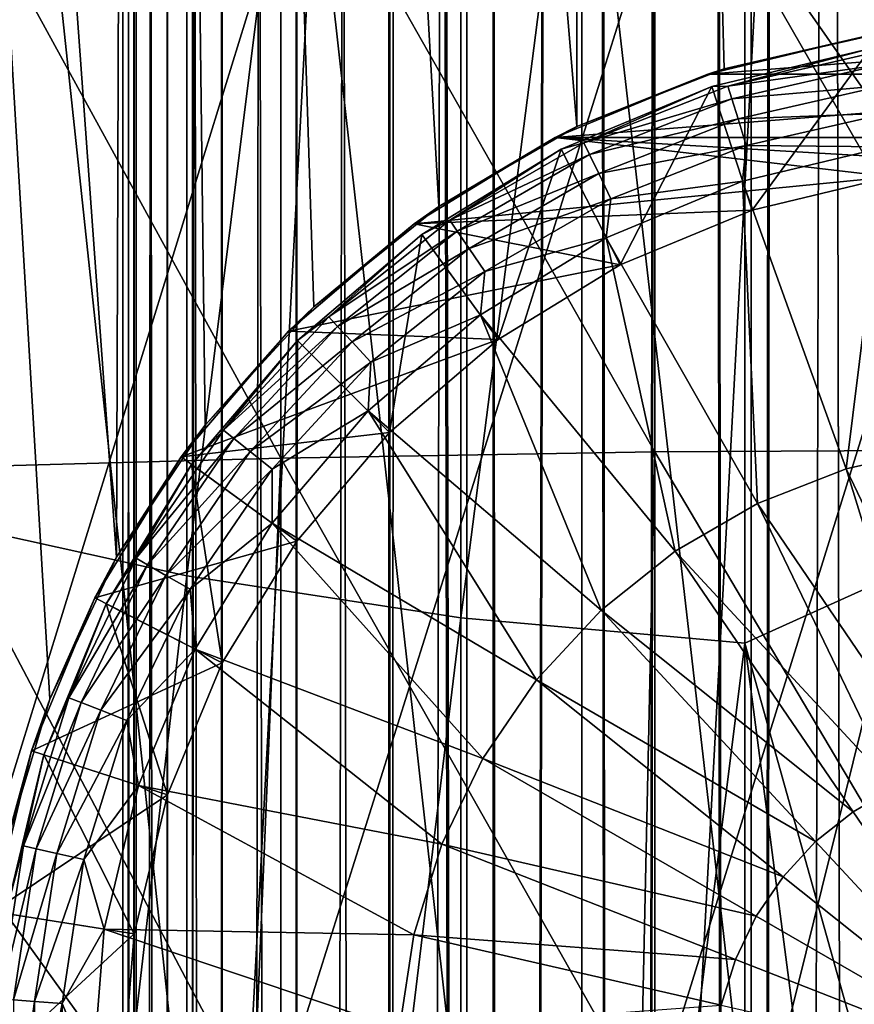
# Model space of a CAD drawing. Header units: metres. Extents: x -44 to 117, y -432 to 89.
# Tile 780 of 1056: x -3.9 to -0.69, y -117.22 to -113.44. Entities that reach past the tile are written whole.
import ezdxf

# ---------------------------------------------------------------- set-up
doc = ezdxf.new("R2010")
doc.units = ezdxf.units.M
doc.layers.add('solid_125568', color=7, linetype='CONTINUOUS')

msp = doc.modelspace()

# ---------------------------------------------------------------- linework, layer by layer
at = {"layer": 'solid_125568'}
for points in [[(-3.456913, -15, 449.452515), (-3.456909, -205, 449.452484), (-3.5, -205, 450)], [(-3.5, -15, 450), (-3.5, -205, 450), (-3.458443, -205, 450.53775)], [(-3.456913, -15, 449.452515), (-3.5, -205, 450), (-3.5, -15, 450)], [(-3.456913, -15, 450.547516), (-3.5, -15, 450), (-3.458443, -205, 450.53775)], [(-3.456913, -15, 450.547516), (-3.458443, -205, 450.53775), (-3.331574, -205, 451.072662)], [(-3.456913, -15, 449.452515), (-3.328704, -15, 448.918457), (-3.456909, -205, 449.452484)], [(-3.328702, -15, 451.081543), (-3.456913, -15, 450.547516), (-3.331574, -205, 451.072662)], [(-3.328704, -15, 448.918457), (-3.328528, -205, 448.917908), (-3.456909, -205, 449.452484)], [(-3.328702, -15, 451.081543), (-3.331574, -205, 451.072662), (-3.122506, -205, 451.581116)], [(-3.328704, -15, 448.918457), (-3.118528, -15, 448.411041), (-3.328528, -205, 448.917908)], [(-3.118521, -15, 451.588959), (-3.328702, -15, 451.081543), (-3.122506, -205, 451.581116)], [(-3.118528, -15, 448.411041), (-3.118023, -205, 448.410065), (-3.328528, -205, 448.917908)], [(-3.118521, -15, 451.588959), (-3.122506, -205, 451.581116), (-2.836399, -205, 452.050568)], [(-3.118528, -15, 448.411041), (-2.831564, -15, 447.942749), (-3.118023, -205, 448.410065)], [(-2.83155, -15, 452.057251), (-3.118521, -15, 451.588959), (-2.836399, -205, 452.050568)], [(-2.831564, -15, 447.942749), (-2.83059, -205, 447.941406), (-3.118023, -205, 448.410065)], [(-2.83155, -15, 452.057251), (-2.836399, -205, 452.050568), (-2.48031, -205, 452.469421)], [(-2.831564, -15, 447.942749), (-2.474878, -15, 447.525146), (-2.83059, -205, 447.941406)], [(-2.474857, -15, 452.474884), (-2.83155, -15, 452.057251), (-2.48031, -205, 452.469421)], [(-2.474878, -15, 447.525146), (-2.473318, -205, 447.52356), (-2.83059, -205, 447.941406)], [(-2.474857, -15, 452.474884), (-2.48031, -205, 452.469421), (-2.063026, -205, 452.827362)], [(-2.44949, -21, 447.5), (-2.473318, -205, 447.52356), (-2.474878, -15, 447.525146)], [(-2.44949, -21, 452.5), (-2.474857, -15, 452.474884), (-2.063026, -205, 452.827362)], [(-2.44949, -21, 447.5), (-2.090868, -21.30682, 447.193176), (-2.473318, -205, 447.52356)], [(-2.090868, -21.306822, 452.806824), (-2.44949, -21, 452.5), (-2.063026, -205, 452.827362)], [(-2.090868, -21.30682, 447.193176), (-2.055024, -205, 447.16684), (-2.473318, -205, 447.52356)], [(-2.090868, -21.30682, 447.193176), (-1.716968, -21.549931, 446.950073), (-2.055024, -205, 447.16684)], [(-1.716967, -21.549931, 453.049927), (-2.090868, -21.306822, 452.806824), (-2.063026, -205, 452.827362)], [(-1.716967, -21.549931, 453.049927), (-2.063026, -205, 452.827362), (-1.594842, -205, 453.115509)], [(-1.716968, -21.549931, 446.950073), (-1.586027, -205, 446.879974), (-2.055024, -205, 447.16684)], [(-1.716968, -21.549931, 446.950073), (-1.336233, -21.73488, 446.765106), (-1.586027, -205, 446.879974)], [(-1.336233, -21.73488, 453.234894), (-1.716967, -21.549931, 453.049927), (-1.594842, -205, 453.115509)], [(-1.336233, -21.73488, 453.234894), (-1.594842, -205, 453.115509), (-1.087309, -205, 453.326813)], [(-1.336233, -21.73488, 446.765106), (-1.077899, -205, 446.670105), (-1.586027, -205, 446.879974)], [(-1.336233, -21.73488, 446.765106), (-0.953612, -21.867586, 446.632416), (-1.077899, -205, 446.670105)], [(-0.953611, -21.867588, 453.367584), (-1.336233, -21.73488, 453.234894), (-1.087309, -205, 453.326813)], [(-0.953611, -21.867588, 453.367584), (-1.087309, -205, 453.326813), (-0.55295, -205, 453.456055)], [(-0.953612, -21.867586, 446.632416), (-0.571486, -21.95303, 446.546967), (-1.077899, -205, 446.670105)], [(-0.571478, -21.953032, 453.453033), (-0.953611, -21.867588, 453.367584), (-0.55295, -205, 453.456055)], [(-0.571486, -21.95303, 446.546967), (-0.543176, -205, 446.542419), (-1.077899, -205, 446.670105)], [(-3.449166, -93.5, 323.888641), (-3.449075, -125.699997, 323.888611), (-5.119326, -125.699997, 324.369812)], [(-5.119241, -93.5, 324.369781), (-3.449166, -93.5, 323.888641), (-5.119326, -125.699997, 324.369812)], [(-3.524361, -115.504662, 354.093994), (-3.449154, -93.5, 354.111359), (-5.119228, -93.5, 353.630219)], [(-3.781747, -116.05056, 354.031586), (-3.524361, -115.504662, 354.093994), (-5.119228, -93.5, 353.630219)], [(-3.954293, -116.624741, 353.987122), (-3.781747, -116.05056, 354.031586), (-5.119228, -93.5, 353.630219)], [(-3.524361, -115.504662, 354.093994), (-3.183746, -114.99675, 354.169495), (-3.449154, -93.5, 354.111359)], [(-3.449166, -93.5, 323.888641), (-1.73565, -93.5, 323.597473), (-3.449075, -125.699997, 323.888611)], [(-1.754699, -113.849861, 354.40036), (-1.735635, -93.5, 354.402527), (-3.449154, -93.5, 354.111359)], [(-2.285423, -114.156448, 354.330597), (-1.754699, -113.849861, 354.40036), (-3.449154, -93.5, 354.111359)], [(-2.766307, -114.541954, 354.25116), (-2.285423, -114.156448, 354.330597), (-3.449154, -93.5, 354.111359)], [(-3.183746, -114.99675, 354.169495), (-2.766307, -114.541954, 354.25116), (-3.449154, -93.5, 354.111359)], [(-1.73565, -93.5, 323.597473), (-1.735449, -125.699997, 323.597473), (-3.449075, -125.699997, 323.888611)], [(-1.754699, -113.849861, 354.40036), (-1.188503, -113.628311, 354.454376), (-1.735635, -93.5, 354.402527)], [(-1.73565, -93.5, 323.597473), (-0.00001, -93.5, 323.5), (-1.735449, -125.699997, 323.597473)], [(0, -113.449997, 354.5), (0.00001, -93.5, 354.5), (-1.735635, -93.5, 354.402527)], [(-0.599663, -113.494644, 354.488403), (0, -113.449997, 354.5), (-1.735635, -93.5, 354.402527)], [(-1.188503, -113.628311, 354.454376), (-0.599663, -113.494644, 354.488403), (-1.735635, -93.5, 354.402527)], [(-0.00001, -93.5, 323.5), (0, -125.699997, 323.5), (-1.735449, -125.699997, 323.597473)], [(0, -113.489517, 935.705505), (0, -104.173119, 931.174133), (-1.085199, -108.275742, 933.162781)], [(-3.254865, -106.934036, 914.105713), (-4.252891, -115.356026, 919.048401), (-4.252891, -106.69133, 914.534363)], [(-3.254865, -106.934036, 914.105713), (-3.254865, -115.576889, 918.608093), (-4.252891, -115.356026, 919.048401)], [(-2.201037, -107.110435, 913.79425), (-3.254865, -115.576889, 918.608093), (-3.254865, -106.934036, 914.105713)], [(-2.201037, -107.110435, 913.79425), (-2.201037, -115.737411, 918.288086), (-3.254865, -115.576889, 918.608093)], [(-1.109473, -107.217445, 913.605225), (-2.201037, -115.737411, 918.288086), (-2.201037, -107.110435, 913.79425)], [(-1.109473, -107.217445, 913.605225), (-1.109473, -115.834793, 918.093933), (-2.201037, -115.737411, 918.288086)], [(0, -115.33358, 917.766846), (-1.109473, -115.834793, 918.093933), (-1.109473, -107.217445, 913.605225)], [(0, -110.91713, 915.518433), (0, -115.33358, 917.766846), (-1.109473, -107.217445, 913.605225)], [(-2.177384, -108.371712, 932.971436), (-1.085199, -117.876236, 937.569641), (-1.085199, -108.275742, 933.162781)], [(0, -113.489517, 935.705505), (-1.085199, -108.275742, 933.162781), (-1.085199, -117.876236, 937.569641)], [(-3.232239, -108.530869, 932.654175), (-2.177384, -117.962471, 937.373718), (-2.177384, -108.371712, 932.971436)], [(-2.177384, -108.371712, 932.971436), (-2.177384, -117.962471, 937.373718), (-1.085199, -117.876236, 937.569641)], [(-4.231679, -108.750443, 932.216431), (-3.232239, -118.105492, 937.048889), (-3.232239, -108.530869, 932.654175)], [(-3.232239, -108.530869, 932.654175), (-3.232239, -118.105492, 937.048889), (-2.177384, -117.962471, 937.373718)], [(-4.231679, -108.750443, 932.216431), (-4.231679, -118.302795, 936.600647), (-3.232239, -118.105492, 937.048889)], [(-2.892772, -115.123833, 207.325348), (-2.892772, -112.5616, 207.17894), (-4.293628, -112.568611, 206.775421)], [(-4.293628, -115.162827, 206.92366), (-2.892772, -115.123833, 207.325348), (-4.293628, -112.568611, 206.775421)], [(-1.455538, -115.100235, 207.568405), (-1.455538, -112.557358, 207.423096), (-2.892772, -112.5616, 207.17894)], [(-2.892772, -115.123833, 207.325348), (-1.455538, -115.100235, 207.568405), (-2.892772, -112.5616, 207.17894)], [(-1.455538, -112.557358, 207.423096), (0, -114.64254, 207.609299), (0, -112.555939, 207.504837)], [(-1.455538, -112.557358, 207.423096), (0, -115.092331, 207.649765), (0, -114.64254, 207.609299)], [(-1.455538, -115.100235, 207.568405), (0, -115.092331, 207.649765), (-1.455538, -112.557358, 207.423096)], [(-1.455538, -117.596954, 181.852814), (0, -112.920227, 181.507294), (0, -117.513252, 181.762634)], [(-1.455538, -117.596954, 181.852814), (-1.455538, -113.006218, 181.590485), (0, -112.920227, 181.507294)], [(-4.293628, -117.534355, 182.497559), (-4.293628, -112.994965, 182.238159), (-2.892772, -113.001976, 181.834641)], [(-2.892772, -117.573357, 182.095856), (-4.293628, -117.534355, 182.497559), (-2.892772, -113.001976, 181.834641)], [(-2.892772, -117.573357, 182.095856), (-2.892772, -113.001976, 181.834641), (-1.455538, -113.006218, 181.590485)], [(-1.455538, -117.596954, 181.852814), (-2.892772, -117.573357, 182.095856), (-1.455538, -113.006218, 181.590485)], [(0, -123.019501, 939.768555), (0, -113.489517, 935.705505), (-1.085199, -117.876236, 937.569641)], [(-0.633702, -113.499886, 351), (-1.188503, -113.628311, 354.454376), (-1.251609, -113.648254, 351)], [(0.633689, -113.499886, 351), (-0.633702, -113.499886, 351), (-1.251609, -113.648254, 351)], [(1.251593, -113.648247, 351), (0.633689, -113.499886, 351), (-1.251609, -113.648254, 351)], [(-0.633702, -113.499886, 351), (-0.599663, -113.494644, 354.488403), (-1.188503, -113.628311, 354.454376)], [(-1.23613, -113.695793, 353.5), (-0.625858, -113.549263, 353.5), (-1.081612, -114.171318, 353)], [(-1.236068, -113.69577, 393), (-0.625858, -113.549263, 353.5), (-1.23613, -113.695793, 353.5)], [(-0.625738, -113.549248, 393), (-0.625858, -113.549263, 353.5), (-1.236068, -113.69577, 393)], [(-1.173976, -113.694061, 393.142273), (-0.625738, -113.549248, 393), (-1.236068, -113.69577, 393)], [(-1.173976, -113.694061, 393.142273), (-0.593618, -113.5616, 393.142273), (-0.625738, -113.549248, 393)], [(-0.586072, -113.611671, 393.276947), (-0.593618, -113.5616, 393.142273), (-1.173976, -113.694061, 393.142273)], [(-0.625858, -113.549263, 353.5), (-0.547622, -114.043106, 353), (-1.081612, -114.171318, 353)], [(-1.251609, -113.648254, 351), (-1.188503, -113.628311, 354.454376), (-1.754699, -113.849861, 354.40036)], [(-0.586072, -113.611671, 393.276947), (-1.173976, -113.694061, 393.142273), (-1.159052, -113.742447, 393.276947)], [(-0.586072, -113.611671, 393.276947), (-1.159052, -113.742447, 393.276947), (-0.573963, -113.692001, 393.395721)], [(1.251593, -113.648247, 351), (-1.251609, -113.648254, 351), (-1.838642, -113.891418, 351)], [(1.838621, -113.891403, 351), (1.251593, -113.648247, 351), (-1.838642, -113.891418, 351)], [(-1.251609, -113.648254, 351), (-1.754699, -113.849861, 354.40036), (-1.838642, -113.891418, 351)], [(-1.236068, -113.69577, 393), (-1.815913, -113.935951, 353.5), (-1.815962, -113.935974, 393)], [(-1.728109, -113.911545, 393.142273), (-1.236068, -113.69577, 393), (-1.815962, -113.935974, 393)], [(-1.236068, -113.69577, 393), (-1.23613, -113.695793, 353.5), (-1.815913, -113.935951, 353.5)], [(-1.815913, -113.935951, 353.5), (-1.23613, -113.695793, 353.5), (-1.588917, -114.381454, 353)], [(-1.728109, -113.911545, 393.142273), (-1.173976, -113.694061, 393.142273), (-1.236068, -113.69577, 393)], [(-1.159052, -113.742447, 393.276947), (-1.173976, -113.694061, 393.142273), (-1.728109, -113.911545, 393.142273)], [(-1.23613, -113.695793, 353.5), (-1.081612, -114.171318, 353), (-1.588917, -114.381454, 353)], [(-1.159052, -113.742447, 393.276947), (-1.135106, -113.820076, 393.395721), (-0.573963, -113.692001, 393.395721)], [(-0.573963, -113.692001, 393.395721), (-1.135106, -113.820076, 393.395721), (-0.55799, -113.797981, 393.491699)], [(-1.159052, -113.742447, 393.276947), (-1.728109, -113.911545, 393.142273), (-1.70614, -113.957161, 393.276947)], [(-1.159052, -113.742447, 393.276947), (-1.70614, -113.957161, 393.276947), (-1.135106, -113.820076, 393.395721)], [(-1.70614, -113.957161, 393.276947), (-1.670891, -114.030357, 393.395721), (-1.135106, -113.820076, 393.395721)], [(-1.135106, -113.820076, 393.395721), (-1.670891, -114.030357, 393.395721), (-1.103515, -113.922493, 393.491699)], [(-1.135106, -113.820076, 393.395721), (-1.103515, -113.922493, 393.491699), (-0.55799, -113.797981, 393.491699)], [(-0.55799, -113.797981, 393.491699), (-1.103515, -113.922493, 393.491699), (-0.565827, -113.927513, 393.559387)], [(-1.838642, -113.891418, 351), (-1.754699, -113.849861, 354.40036), (-2.285423, -114.156448, 354.330597)], [(-1.838642, -113.891418, 351), (-2.285423, -114.156448, 354.330597), (-2.380491, -114.22345, 351)], [(-0.54753, -114.043091, 351), (-1.838642, -113.891418, 351), (-2.380491, -114.22345, 351)], [(0, -114, 351), (1.838621, -113.891403, 351), (-1.838642, -113.891418, 351)], [(-0.54753, -114.043091, 351), (0, -114, 351), (-1.838642, -113.891418, 351)], [(-1.815962, -113.935974, 393), (-2.351062, -114.263878, 353.5), (-2.351141, -114.263931, 393)], [(-2.243639, -114.209183, 393.142273), (-1.815962, -113.935974, 393), (-2.351141, -114.263931, 393)], [(-2.351062, -114.263878, 353.5), (-1.815913, -113.935951, 353.5), (-2.057166, -114.668381, 353)], [(-1.815962, -113.935974, 393), (-1.815913, -113.935951, 353.5), (-2.351062, -114.263878, 353.5)], [(-2.243639, -114.209183, 393.142273), (-1.728109, -113.911545, 393.142273), (-1.815962, -113.935974, 393)], [(-1.70614, -113.957161, 393.276947), (-1.728109, -113.911545, 393.142273), (-2.243639, -114.209183, 393.142273)], [(-1.815913, -113.935951, 353.5), (-1.588917, -114.381454, 353), (-2.057166, -114.668381, 353)], [(-1.670891, -114.030357, 393.395721), (-1.624389, -114.126923, 393.491699), (-1.103515, -113.922493, 393.491699)], [(-1.103515, -113.922493, 393.491699), (-1.624389, -114.126923, 393.491699), (-1.117721, -114.060005, 393.559387)], [(-1.103515, -113.922493, 393.491699), (-1.117721, -114.060005, 393.559387), (-0.565827, -113.927513, 393.559387)], [(-0.720242, -115.165031, 393.933289), (-0.565827, -113.927513, 393.559387), (-1.117721, -114.060005, 393.559387)], [(-0.364189, -115.083763, 393.933289), (-0.565827, -113.927513, 393.559387), (-0.720242, -115.165031, 393.933289)], [(-1.70614, -113.957161, 393.276947), (-2.243639, -114.209183, 393.142273), (-2.215117, -114.251022, 393.276947)], [(-1.70614, -113.957161, 393.276947), (-2.215117, -114.251022, 393.276947), (-1.670891, -114.030357, 393.395721)], [(-1.081564, -114.171303, 351), (-0.54753, -114.043091, 351), (-2.380491, -114.22345, 351)], [(-2.215117, -114.251022, 393.276947), (-2.169352, -114.318146, 393.395721), (-1.670891, -114.030357, 393.395721)], [(-1.670891, -114.030357, 393.395721), (-2.169352, -114.318146, 393.395721), (-1.624389, -114.126923, 393.491699)], [(-1.624389, -114.126923, 393.491699), (-1.642093, -114.277214, 393.559387), (-1.117721, -114.060005, 393.559387)], [(-1.060206, -115.298462, 393.933289), (-1.117721, -114.060005, 393.559387), (-1.642093, -114.277214, 393.559387)], [(-0.720242, -115.165031, 393.933289), (-1.117721, -114.060005, 393.559387), (-1.060206, -115.298462, 393.933289)], [(-0.547622, -114.043106, 353), (-1.081564, -114.171303, 351), (-1.081612, -114.171318, 353)], [(-0.547622, -114.043106, 353), (-0.54753, -114.043091, 351), (-1.081564, -114.171303, 351)], [(-2.169352, -114.318146, 393.395721), (-2.108978, -114.4067, 393.491699), (-1.624389, -114.126923, 393.491699)], [(-1.624389, -114.126923, 393.491699), (-2.108978, -114.4067, 393.491699), (-1.642093, -114.277214, 393.559387)], [(-2.380491, -114.22345, 351), (-2.285423, -114.156448, 354.330597), (-2.766307, -114.541954, 354.25116)], [(-1.588962, -114.381477, 351), (-1.081564, -114.171303, 351), (-2.380491, -114.22345, 351)], [(-1.081612, -114.171318, 353), (-1.081564, -114.171303, 351), (-1.588962, -114.381477, 351)], [(-1.081612, -114.171318, 353), (-1.588962, -114.381477, 351), (-1.588917, -114.381454, 353)], [(-2.70905, -114.580338, 393.142273), (-2.243639, -114.209183, 393.142273), (-2.351141, -114.263931, 393)], [(-2.215117, -114.251022, 393.276947), (-2.243639, -114.209183, 393.142273), (-2.70905, -114.580338, 393.142273)], [(-2.380491, -114.22345, 351), (-2.766307, -114.541954, 354.25116), (-2.863809, -114.636238, 351)], [(-1.588962, -114.381477, 351), (-2.380491, -114.22345, 351), (-2.863809, -114.636238, 351)], [(-2.215117, -114.251022, 393.276947), (-2.70905, -114.580338, 393.142273), (-2.674611, -114.617455, 393.276947)], [(-2.215117, -114.251022, 393.276947), (-2.674611, -114.617455, 393.276947), (-2.169352, -114.318146, 393.395721)], [(-2.828427, -114.67157, 353.5), (-2.351062, -114.263878, 353.5), (-2.474874, -115.025124, 353)], [(-2.351141, -114.263931, 393), (-2.351062, -114.263878, 353.5), (-2.828427, -114.67157, 353.5)], [(-2.351141, -114.263931, 393), (-2.828427, -114.67157, 353.5), (-2.828427, -114.67157, 393)], [(-2.70905, -114.580338, 393.142273), (-2.351141, -114.263931, 393), (-2.828427, -114.67157, 393)], [(-2.351062, -114.263878, 353.5), (-2.057166, -114.668381, 353), (-2.474874, -115.025124, 353)], [(-2.108978, -114.4067, 393.491699), (-2.126032, -114.573769, 393.559387), (-1.642093, -114.277214, 393.559387)], [(-1.376487, -115.481064, 393.933289), (-1.642093, -114.277214, 393.559387), (-2.126032, -114.573769, 393.559387)], [(-1.060206, -115.298462, 393.933289), (-1.642093, -114.277214, 393.559387), (-1.376487, -115.481064, 393.933289)], [(-2.674611, -114.617455, 393.276947), (-2.619353, -114.67701, 393.395721), (-2.169352, -114.318146, 393.395721)], [(-2.169352, -114.318146, 393.395721), (-2.619353, -114.67701, 393.395721), (-2.108978, -114.4067, 393.491699)], [(-2.05724, -114.668434, 351), (-1.588962, -114.381477, 351), (-2.863809, -114.636238, 351)], [(-2.057166, -114.668381, 353), (-1.588962, -114.381477, 351), (-2.05724, -114.668434, 351)], [(-1.588917, -114.381454, 353), (-1.588962, -114.381477, 351), (-2.057166, -114.668381, 353)], [(-2.619353, -114.67701, 393.395721), (-2.546455, -114.755577, 393.491699), (-2.108978, -114.4067, 393.491699)], [(-2.108978, -114.4067, 393.491699), (-2.546455, -114.755577, 393.491699), (-2.126032, -114.573769, 393.559387)], [(-2.863809, -114.636238, 351), (-2.766307, -114.541954, 354.25116), (-3.183746, -114.99675, 354.169495)], [(-3.113945, -115.016708, 393.142273), (-2.70905, -114.580338, 393.142273), (-2.828427, -114.67157, 393)], [(-2.674611, -114.617455, 393.276947), (-2.70905, -114.580338, 393.142273), (-3.113945, -115.016708, 393.142273)], [(-2.546455, -114.755577, 393.491699), (-2.55762, -114.942383, 393.559387), (-2.126032, -114.573769, 393.559387)], [(-1.66202, -115.708771, 393.933289), (-2.126032, -114.573769, 393.559387), (-2.55762, -114.942383, 393.559387)], [(-1.376487, -115.481064, 393.933289), (-2.126032, -114.573769, 393.559387), (-1.66202, -115.708771, 393.933289)], [(-2.674611, -114.617455, 393.276947), (-3.113945, -115.016708, 393.142273), (-3.074358, -115.048279, 393.276947)], [(-2.674611, -114.617455, 393.276947), (-3.074358, -115.048279, 393.276947), (-2.619353, -114.67701, 393.395721)], [(-2.863809, -114.636238, 351), (-3.183746, -114.99675, 354.169495), (-3.276591, -115.119568, 351)], [(-2.05724, -114.668434, 351), (-2.863809, -114.636238, 351), (-3.276591, -115.119568, 351)], [(-2.474874, -115.025124, 351), (-2.05724, -114.668434, 351), (-3.276591, -115.119568, 351)], [(-3.236125, -115.148941, 353.5), (-2.828427, -114.67157, 353.5), (-2.83162, -115.442833, 353)], [(-2.828427, -114.67157, 393), (-2.828427, -114.67157, 353.5), (-3.236125, -115.148941, 353.5)], [(-2.828427, -114.67157, 393), (-3.236125, -115.148941, 353.5), (-3.236068, -115.148857, 393)], [(-3.113945, -115.016708, 393.142273), (-2.828427, -114.67157, 393), (-3.236068, -115.148857, 393)], [(-3.074358, -115.048279, 393.276947), (-3.010842, -115.09893, 393.395721), (-2.619353, -114.67701, 393.395721)], [(-2.619353, -114.67701, 393.395721), (-3.010842, -115.09893, 393.395721), (-2.546455, -114.755577, 393.491699)], [(-2.828427, -114.67157, 353.5), (-2.474874, -115.025124, 353), (-2.83162, -115.442833, 353)], [(-2.057166, -114.668381, 353), (-2.05724, -114.668434, 351), (-2.474874, -115.025124, 351)], [(-2.057166, -114.668381, 353), (-2.474874, -115.025124, 351), (-2.474874, -115.025124, 353)], [(-3.010842, -115.09893, 393.395721), (-2.927048, -115.165756, 393.491699), (-2.546455, -114.755577, 393.491699)], [(-2.546455, -114.755577, 393.491699), (-2.927048, -115.165756, 393.491699), (-2.55762, -114.942383, 393.559387)], [(-2.927048, -115.165756, 393.491699), (-2.926232, -115.37397, 393.559387), (-2.55762, -114.942383, 393.559387)], [(-1.910426, -115.976486, 393.933289), (-2.55762, -114.942383, 393.559387), (-2.926232, -115.37397, 393.559387)], [(-1.66202, -115.708771, 393.933289), (-2.55762, -114.942383, 393.559387), (-1.910426, -115.976486, 393.933289)], [(-3.276591, -115.119568, 351), (-3.183746, -114.99675, 354.169495), (-3.524361, -115.504662, 354.093994)], [(-3.44928, -115.50856, 393.142273), (-3.113945, -115.016708, 393.142273), (-3.236068, -115.148857, 393)], [(-3.074358, -115.048279, 393.276947), (-3.113945, -115.016708, 393.142273), (-3.44928, -115.50856, 393.142273)], [(-2.831565, -115.442757, 351), (-2.474874, -115.025124, 351), (-3.276591, -115.119568, 351)], [(-2.474874, -115.025124, 353), (-2.831565, -115.442757, 351), (-2.83162, -115.442833, 353)], [(-2.474874, -115.025124, 353), (-2.474874, -115.025124, 351), (-2.831565, -115.442757, 351)], [(-3.074358, -115.048279, 393.276947), (-3.44928, -115.50856, 393.142273), (-3.40543, -115.533875, 393.276947)], [(-3.074358, -115.048279, 393.276947), (-3.40543, -115.533875, 393.276947), (-3.010842, -115.09893, 393.395721)], [(-3.276591, -115.119568, 351), (-3.524361, -115.504662, 354.093994), (-3.608605, -115.6614, 351)], [(-2.831565, -115.442757, 351), (-3.276591, -115.119568, 351), (-3.608605, -115.6614, 351)], [(-3.40543, -115.533875, 393.276947), (-3.335074, -115.574493, 393.395721), (-3.010842, -115.09893, 393.395721)], [(-3.010842, -115.09893, 393.395721), (-3.335074, -115.574493, 393.395721), (-2.927048, -115.165756, 393.491699)], [(-1.509208, -117.572006, 207.899582), (-1.455538, -115.100235, 207.568405), (-2.892772, -115.123833, 207.325348)], [(-1.509208, -117.572006, 207.899582), (0, -117.55674, 207.986145), (-1.455538, -115.100235, 207.568405)], [(-1.455538, -115.100235, 207.568405), (0, -117.55674, 207.986145), (0, -115.092331, 207.649765)], [(-0.364189, -115.083763, 393.933289), (-0.720242, -115.165031, 393.933289), (-0.183399, -116.283226, 394.160431)], [(-2.998006, -117.617592, 207.641052), (-2.892772, -115.123833, 207.325348), (-4.293628, -115.162827, 206.92366)], [(-3.564051, -115.68409, 353.5), (-3.236125, -115.148941, 353.5), (-3.118548, -115.911079, 353)], [(-3.564026, -115.684036, 393), (-3.236125, -115.148941, 353.5), (-3.564051, -115.68409, 353.5)], [(-3.236068, -115.148857, 393), (-3.236125, -115.148941, 353.5), (-3.564026, -115.684036, 393)], [(-3.44928, -115.50856, 393.142273), (-3.236068, -115.148857, 393), (-3.564026, -115.684036, 393)], [(-3.236125, -115.148941, 353.5), (-2.83162, -115.442833, 353), (-3.118548, -115.911079, 353)], [(-2.998006, -117.617592, 207.641052), (-1.509208, -117.572006, 207.899582), (-2.892772, -115.123833, 207.325348)], [(-4.446262, -117.692879, 207.214066), (-2.998006, -117.617592, 207.641052), (-4.293628, -115.162827, 206.92366)], [(-3.335074, -115.574493, 393.395721), (-3.242257, -115.628082, 393.491699), (-2.927048, -115.165756, 393.491699)], [(-2.927048, -115.165756, 393.491699), (-3.242257, -115.628082, 393.491699), (-2.926232, -115.37397, 393.559387)], [(-0.720242, -115.165031, 393.933289), (-1.060206, -115.298462, 393.933289), (-0.362701, -116.32415, 394.160431)], [(-0.720242, -115.165031, 393.933289), (-0.362701, -116.32415, 394.160431), (-0.183399, -116.283226, 394.160431)], [(-1.060206, -115.298462, 393.933289), (-1.376487, -115.481064, 393.933289), (-0.533901, -116.391342, 394.160431)], [(-1.060206, -115.298462, 393.933289), (-0.533901, -116.391342, 394.160431), (-0.362701, -116.32415, 394.160431)], [(0, -115.33358, 917.766846), (0, -119.806732, 919.900208), (-1.109473, -115.834793, 918.093933)], [(-3.254865, -115.576889, 918.608093), (-4.252891, -124.238441, 923.11731), (-4.252891, -115.356026, 919.048401)], [(-3.242257, -115.628082, 393.491699), (-3.22279, -115.85791, 393.559387), (-2.926232, -115.37397, 393.559387)], [(-2.116156, -116.278236, 393.933289), (-2.926232, -115.37397, 393.559387), (-3.22279, -115.85791, 393.559387)], [(-1.910426, -115.976486, 393.933289), (-2.926232, -115.37397, 393.559387), (-2.116156, -116.278236, 393.933289)], [(-3.118524, -115.911041, 351), (-2.831565, -115.442757, 351), (-3.608605, -115.6614, 351)], [(-2.83162, -115.442833, 353), (-3.118524, -115.911041, 351), (-3.118548, -115.911079, 353)], [(-2.83162, -115.442833, 353), (-2.831565, -115.442757, 351), (-3.118524, -115.911041, 351)], [(-1.376487, -115.481064, 393.933289), (-1.66202, -115.708771, 393.933289), (-0.693175, -116.483299, 394.160431)], [(-1.376487, -115.481064, 393.933289), (-0.693175, -116.483299, 394.160431), (-0.533901, -116.391342, 394.160431)], [(-3.608605, -115.6614, 351), (-3.524361, -115.504662, 354.093994), (-3.781747, -116.05056, 354.031586)], [(-3.707563, -116.044891, 393.142273), (-3.44928, -115.50856, 393.142273), (-3.564026, -115.684036, 393)], [(-3.40543, -115.533875, 393.276947), (-3.44928, -115.50856, 393.142273), (-3.707563, -116.044891, 393.142273)], [(-3.40543, -115.533875, 393.276947), (-3.707563, -116.044891, 393.142273), (-3.66043, -116.063385, 393.276947)], [(-3.40543, -115.533875, 393.276947), (-3.66043, -116.063385, 393.276947), (-3.335074, -115.574493, 393.395721)], [(-3.66043, -116.063385, 393.276947), (-3.584805, -116.093071, 393.395721), (-3.335074, -115.574493, 393.395721)], [(-3.335074, -115.574493, 393.395721), (-3.584805, -116.093071, 393.395721), (-3.242257, -115.628082, 393.491699)], [(-3.254865, -115.576889, 918.608093), (-3.254865, -124.436905, 922.666443), (-4.252891, -124.238441, 923.11731)], [(-2.201037, -115.737411, 918.288086), (-3.254865, -124.436905, 922.666443), (-3.254865, -115.576889, 918.608093)], [(-3.584805, -116.093071, 393.395721), (-3.485038, -116.132225, 393.491699), (-3.242257, -115.628082, 393.491699)], [(-3.242257, -115.628082, 393.491699), (-3.485038, -116.132225, 393.491699), (-3.22279, -115.85791, 393.559387)], [(-3.608605, -115.6614, 351), (-3.781747, -116.05056, 354.031586), (-3.851759, -116.248421, 351)], [(-3.118524, -115.911041, 351), (-3.608605, -115.6614, 351), (-3.851759, -116.248421, 351)], [(-3.564026, -115.684036, 393), (-3.804206, -116.26387, 353.5), (-3.804226, -116.263931, 393)], [(-3.707563, -116.044891, 393.142273), (-3.564026, -115.684036, 393), (-3.804226, -116.263931, 393)], [(-3.564026, -115.684036, 393), (-3.564051, -115.68409, 353.5), (-3.804206, -116.26387, 353.5)], [(-3.804206, -116.26387, 353.5), (-3.564051, -115.68409, 353.5), (-3.328681, -116.418388, 353)], [(-3.564051, -115.68409, 353.5), (-3.118548, -115.911079, 353), (-3.328681, -116.418388, 353)], [(-1.66202, -115.708771, 393.933289), (-1.910426, -115.976486, 393.933289), (-0.836964, -116.597969, 394.160431)], [(-1.66202, -115.708771, 393.933289), (-0.836964, -116.597969, 394.160431), (-0.693175, -116.483299, 394.160431)], [(-2.201037, -115.737411, 918.288086), (-2.201037, -124.581146, 922.338806), (-3.254865, -124.436905, 922.666443)], [(-1.109473, -115.834793, 918.093933), (-2.201037, -124.581146, 922.338806), (-2.201037, -115.737411, 918.288086)], [(-1.109473, -115.834793, 918.093933), (-1.109473, -124.668648, 922.139954), (-2.201037, -124.581146, 922.338806)], [(0, -124.333595, 921.917175), (-1.109473, -124.668648, 922.139954), (-1.109473, -115.834793, 918.093933)], [(0, -119.806732, 919.900208), (0, -124.333595, 921.917175), (-1.109473, -115.834793, 918.093933)], [(-3.485038, -116.132225, 393.491699), (-3.439992, -116.382278, 393.559387), (-3.22279, -115.85791, 393.559387)], [(-2.274614, -116.607277, 393.933289), (-3.22279, -115.85791, 393.559387), (-3.439992, -116.382278, 393.559387)], [(-2.116156, -116.278236, 393.933289), (-3.22279, -115.85791, 393.559387), (-2.274614, -116.607277, 393.933289)], [(-3.328696, -116.418434, 351), (-3.118524, -115.911041, 351), (-3.851759, -116.248421, 351)], [(-3.118548, -115.911079, 353), (-3.118524, -115.911041, 351), (-3.328696, -116.418434, 351)], [(-3.118548, -115.911079, 353), (-3.328696, -116.418434, 351), (-3.328681, -116.418388, 353)], [(-1.910426, -115.976486, 393.933289), (-2.116156, -116.278236, 393.933289), (-0.962057, -116.732788, 394.160431)], [(-1.910426, -115.976486, 393.933289), (-0.962057, -116.732788, 394.160431), (-0.836964, -116.597969, 394.160431)], [(-3.851759, -116.248421, 351), (-3.781747, -116.05056, 354.031586), (-3.954293, -116.624741, 353.987122)], [(-3.883026, -116.613724, 393.142273), (-3.707563, -116.044891, 393.142273), (-3.804226, -116.263931, 393)], [(-3.66043, -116.063385, 393.276947), (-3.707563, -116.044891, 393.142273), (-3.883026, -116.613724, 393.142273)], [(-3.66043, -116.063385, 393.276947), (-3.883026, -116.613724, 393.142273), (-3.833662, -116.624992, 393.276947)], [(-3.66043, -116.063385, 393.276947), (-3.833662, -116.624992, 393.276947), (-3.584805, -116.093071, 393.395721)], [(-3.833662, -116.624992, 393.276947), (-3.754459, -116.643066, 393.395721), (-3.584805, -116.093071, 393.395721)], [(-3.584805, -116.093071, 393.395721), (-3.754459, -116.643066, 393.395721), (-3.485038, -116.132225, 393.491699)], [(-3.754459, -116.643066, 393.395721), (-3.64997, -116.666916, 393.491699), (-3.485038, -116.132225, 393.491699)], [(-3.485038, -116.132225, 393.491699), (-3.64997, -116.666916, 393.491699), (-3.439992, -116.382278, 393.559387)], [(-3.851759, -116.248421, 351), (-3.954293, -116.624741, 353.987122), (-4.000119, -116.866325, 351)], [(-3.328696, -116.418434, 351), (-3.851759, -116.248421, 351), (-4.000119, -116.866325, 351)], [(-3.804226, -116.263931, 393), (-3.950734, -116.874146, 353.5), (-3.950753, -116.87426, 393)], [(-3.883026, -116.613724, 393.142273), (-3.804226, -116.263931, 393), (-3.950753, -116.87426, 393)], [(-3.950734, -116.874146, 353.5), (-3.804206, -116.26387, 353.5), (-3.456893, -116.952377, 353)], [(-3.804226, -116.263931, 393), (-3.804206, -116.26387, 353.5), (-3.950734, -116.874146, 353.5)], [(-3.804206, -116.26387, 353.5), (-3.328681, -116.418388, 353), (-3.456893, -116.952377, 353)], [(-2.116156, -116.278236, 393.933289), (-2.274614, -116.607277, 393.933289), (-1.065659, -116.884743, 394.160431)], [(-2.116156, -116.278236, 393.933289), (-1.065659, -116.884743, 394.160431), (-0.962057, -116.732788, 394.160431)], [(-3.64997, -116.666916, 393.491699), (-3.57249, -116.934174, 393.559387), (-3.439992, -116.382278, 393.559387)], [(-2.382262, -116.956261, 393.933289), (-3.439992, -116.382278, 393.559387), (-3.57249, -116.934174, 393.559387)], [(-2.274614, -116.607277, 393.933289), (-3.439992, -116.382278, 393.559387), (-2.382262, -116.956261, 393.933289)], [(-0.533901, -116.391342, 394.160431), (-0.693175, -116.483299, 394.160431), (0, -117.5, 394.23645)], [(-3.456907, -116.952469, 351), (-3.328696, -116.418434, 351), (-4.000119, -116.866325, 351)], [(-3.456893, -116.952377, 353), (-3.328696, -116.418434, 351), (-3.456907, -116.952469, 351)], [(-3.328681, -116.418388, 353), (-3.328696, -116.418434, 351), (-3.456893, -116.952377, 353)], [(-0.693175, -116.483299, 394.160431), (-0.836964, -116.597969, 394.160431), (0, -117.5, 394.23645)], [(-3.971748, -117.202362, 393.142273), (-3.883026, -116.613724, 393.142273), (-3.950753, -116.87426, 393)], [(-3.833662, -116.624992, 393.276947), (-3.883026, -116.613724, 393.142273), (-3.971748, -117.202362, 393.142273)], [(-3.833662, -116.624992, 393.276947), (-3.971748, -117.202362, 393.142273), (-3.921257, -117.206146, 393.276947)], [(-3.833662, -116.624992, 393.276947), (-3.921257, -117.206146, 393.276947), (-3.754459, -116.643066, 393.395721)], [(-2.274614, -116.607277, 393.933289), (-2.382262, -116.956261, 393.933289), (-1.145456, -117.050446, 394.160431)], [(-2.274614, -116.607277, 393.933289), (-1.145456, -117.050446, 394.160431), (-1.065659, -116.884743, 394.160431)], [(-0.836964, -116.597969, 394.160431), (-0.962057, -116.732788, 394.160431), (0, -117.5, 394.23645)], [(-3.921257, -117.206146, 393.276947), (-3.840243, -117.212212, 393.395721), (-3.754459, -116.643066, 393.395721)], [(-3.754459, -116.643066, 393.395721), (-3.840243, -117.212212, 393.395721), (-3.64997, -116.666916, 393.491699)], [(-3.840243, -117.212212, 393.395721), (-3.733367, -117.220222, 393.491699), (-3.64997, -116.666916, 393.491699)], [(-3.64997, -116.666916, 393.491699), (-3.733367, -117.220222, 393.491699), (-3.57249, -116.934174, 393.559387)], [(-0.962057, -116.732788, 394.160431), (-1.065659, -116.884743, 394.160431), (0, -117.5, 394.23645)], [(-3.456907, -116.952469, 351), (-4.000119, -116.866325, 351), (-4.05, -117.500008, 351)], [(-4, -117.5, 353.5), (-3.950734, -116.874146, 353.5), (-3.5, -117.5, 353)], [(-3.950734, -116.874146, 353.5), (-3.456893, -116.952377, 353), (-3.5, -117.5, 353)], [(-1.065659, -116.884743, 394.160431), (-1.145456, -117.050446, 394.160431), (0, -117.5, 394.23645)], [(-3.733367, -117.220222, 393.491699), (-3.617021, -117.5, 393.559387), (-3.57249, -116.934174, 393.559387)], [(-2.436694, -117.317398, 393.933289), (-3.57249, -116.934174, 393.559387), (-3.617021, -117.5, 393.559387)], [(-2.382262, -116.956261, 393.933289), (-3.57249, -116.934174, 393.559387), (-2.436694, -117.317398, 393.933289)], [(-3.5, -117.5, 351), (-3.456907, -116.952469, 351), (-4.05, -117.500008, 351)], [(-3.456893, -116.952377, 353), (-3.456907, -116.952469, 351), (-3.5, -117.5, 351)], [(-3.456893, -116.952377, 353), (-3.5, -117.5, 351), (-3.5, -117.5, 353)], [(-2.382262, -116.956261, 393.933289), (-2.436694, -117.317398, 393.933289), (-1.199665, -117.226181, 394.160431)], [(-2.382262, -116.956261, 393.933289), (-1.199665, -117.226181, 394.160431), (-1.145456, -117.050446, 394.160431)], [(-1.145456, -117.050446, 394.160431), (-1.199665, -117.226181, 394.160431), (0, -117.5, 394.23645)], [(-3.921257, -117.206146, 393.276947), (-3.921257, -117.793854, 393.276947), (-3.840243, -117.212212, 393.395721)], [(-3.921257, -117.793854, 393.276947), (-3.840243, -117.787788, 393.395721), (-3.840243, -117.212212, 393.395721)], [(-3.840243, -117.212212, 393.395721), (-3.840243, -117.787788, 393.395721), (-3.733367, -117.220222, 393.491699)], [(-3.840243, -117.787788, 393.395721), (-3.733367, -117.779778, 393.491699), (-3.733367, -117.220222, 393.491699)], [(-3.733367, -117.220222, 393.491699), (-3.733367, -117.779778, 393.491699), (-3.617021, -117.5, 393.559387)]]:
    msp.add_3dface(points, dxfattribs=at)

doc.saveas('drawing.dxf')
